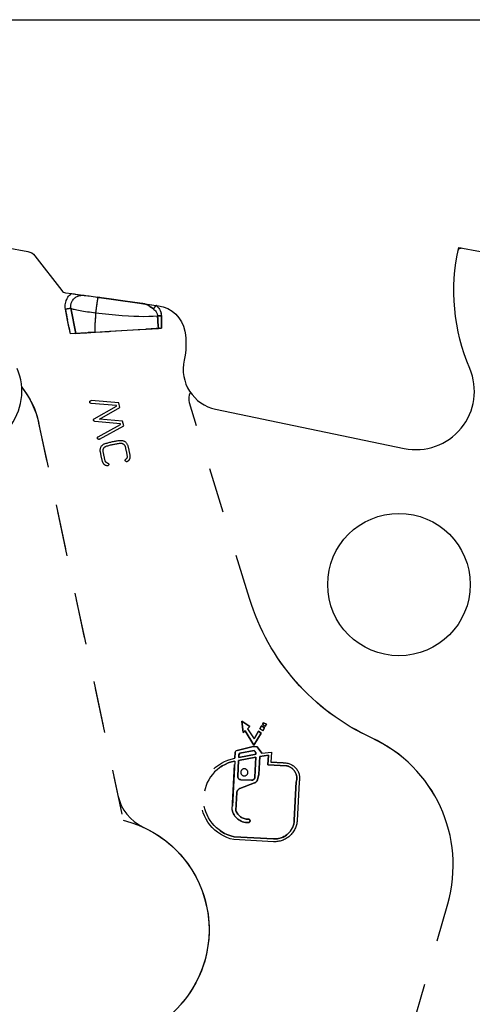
# Model space of a CAD drawing. Header units: inches. Extents: x 3 to 289, y 4 to 291.
# Tile 574 of 634: x 182.992 to 183.992, y 142.948 to 145.127. Entities that reach past the tile are written whole.
import ezdxf

# ---------------------------------------------------------------- set-up
doc = ezdxf.new("R2010")
doc.units = ezdxf.units.IN
doc.header["$LTSCALE"] = 0.5
doc.header["$MEASUREMENT"] = 0
doc.linetypes.add('HIDDEN', pattern=[0.225, 0.15, -0.075])
doc.layers.add('DBU', color=7, linetype='Continuous')

msp = doc.modelspace()

# ---------------------------------------------------------------- linework, layer by layer
at = {"layer": 'DBU', "color": 56, "linetype": 'Continuous'}
msp.add_line((177.3465, 145.127), (211.2496, 145.127), dxfattribs=at)
at = {"layer": 'DBU', "color": 30, "linetype": 'Continuous'}
for p, q in [((182.9615, 144.6226), (183.0098, 144.6141)), ((183.0252, 144.6047), (183.0846, 144.5276)), ((183.9615, 144.6226), (184.0098, 144.6141)), ((183.0928, 144.5229), (183.1065, 144.5209)), ((183.1016, 144.5172), (183.1035, 144.5192)), ((183.1035, 144.5192), (183.1056, 144.5211)), ((183.1056, 144.5211), (183.1091, 144.5206)), ((183.1065, 144.5209), (183.1066, 144.5209)), ((183.1066, 144.5209), (183.1119, 144.5202)), ((183.1091, 144.5206), (183.1119, 144.5202)), ((183.1119, 144.5202), (183.1138, 144.5199)), ((183.1119, 144.5202), (183.1138, 144.5199)), ((183.1138, 144.5199), (183.1435, 144.5157)), ((183.1138, 144.5199), (183.1185, 144.5192)), ((183.1185, 144.5192), (183.1342, 144.517)), ((183.0921, 144.4928), (183.0922, 144.4959)), ((183.0922, 144.4959), (183.0926, 144.4989)), ((183.0926, 144.4989), (183.0933, 144.502)), ((183.0933, 144.502), (183.0942, 144.5049)), ((183.0942, 144.5049), (183.0944, 144.5055)), ((183.0944, 144.5055), (183.0954, 144.5078)), ((183.0954, 144.5078), (183.0966, 144.5103)), ((183.0966, 144.5103), (183.0981, 144.5127)), ((183.0981, 144.5127), (183.0997, 144.515)), ((183.0997, 144.515), (183.1016, 144.5172)), ((183.1342, 144.517), (183.1351, 144.5169)), ((183.1351, 144.5169), (183.142, 144.5159)), ((183.142, 144.5159), (183.1442, 144.5156)), ((183.1442, 144.5156), (183.1636, 144.5129)), ((183.162, 144.5131), (183.2981, 144.494)), ((183.1636, 144.5129), (183.1643, 144.5128)), ((183.1643, 144.5128), (183.1685, 144.5122)), ((183.1685, 144.5122), (183.2225, 144.5046)), ((183.2225, 144.5046), (183.2409, 144.5021)), ((183.2409, 144.5021), (183.2573, 144.4997)), ((183.2573, 144.4997), (183.2603, 144.4993)), ((183.2603, 144.4993), (183.2637, 144.4988)), ((183.2637, 144.4988), (183.2934, 144.4947)), ((183.2673, 144.4981), (183.2677, 144.498)), ((183.2677, 144.498), (183.2697, 144.4974)), ((183.2697, 144.4974), (183.2717, 144.4966)), ((183.2717, 144.4966), (183.2736, 144.4957)), ((183.2736, 144.4957), (183.2755, 144.4947)), ((183.0922, 144.4897), (183.0921, 144.4928)), ((183.0925, 144.4866), (183.0922, 144.4897)), ((183.1046, 144.4886), (183.1059, 144.488)), ((183.1059, 144.488), (183.1076, 144.4874)), ((183.1076, 144.4874), (183.1097, 144.4868)), ((183.1097, 144.4868), (183.1121, 144.4861)), ((183.1121, 144.4861), (183.1148, 144.4855)), ((183.1148, 144.4855), (183.1179, 144.4848)), ((183.1179, 144.4848), (183.1212, 144.4841)), ((183.1212, 144.4841), (183.1248, 144.4835)), ((183.1248, 144.4835), (183.1286, 144.4828)), ((183.1286, 144.4828), (183.1326, 144.4822)), ((183.1326, 144.4822), (183.1368, 144.4815)), ((183.1368, 144.4815), (183.1411, 144.4809)), ((183.1411, 144.4809), (183.1455, 144.4803)), ((183.1455, 144.4803), (183.15, 144.4798)), ((183.15, 144.4798), (183.1546, 144.4792)), ((183.1546, 144.4792), (183.1592, 144.4787)), ((183.2755, 144.4947), (183.2774, 144.4936)), ((183.2774, 144.4936), (183.2792, 144.4924)), ((183.2792, 144.4924), (183.2811, 144.4912)), ((183.2811, 144.4912), (183.2829, 144.4899)), ((183.2829, 144.4899), (183.2846, 144.4886)), ((183.2846, 144.4886), (183.2864, 144.4872)), ((183.2864, 144.4872), (183.2934, 144.4947)), ((183.2864, 144.4872), (183.2881, 144.4858)), ((183.2881, 144.4858), (183.2898, 144.4842)), ((183.2898, 144.4842), (183.2914, 144.4825)), ((183.2914, 144.4825), (183.2928, 144.4806)), ((183.2928, 144.4806), (183.2937, 144.4793)), ((183.2937, 144.4793), (183.2944, 144.4779)), ((183.2944, 144.4779), (183.295, 144.4764)), ((183.295, 144.4764), (183.2954, 144.4753)), ((183.2954, 144.4753), (183.2957, 144.4741)), ((183.2957, 144.4741), (183.2959, 144.4729)), ((183.2959, 144.4729), (183.296, 144.4717)), ((183.1131, 144.4327), (183.1041, 144.4322)), ((183.1153, 144.4328), (183.1131, 144.4327)), ((183.1153, 144.4328), (183.1249, 144.4334)), ((183.1249, 144.4334), (183.14, 144.4343)), ((183.14, 144.4343), (183.158, 144.4354)), ((183.158, 144.4354), (183.159, 144.4355)), ((183.159, 144.4355), (183.1909, 144.4374)), ((183.1909, 144.4374), (183.1929, 144.4375)), ((183.1929, 144.4375), (183.253, 144.4412)), ((183.253, 144.4412), (183.255, 144.4413)), ((183.255, 144.4413), (183.298, 144.4439)), ((183.305, 144.4443), (183.298, 144.4439)), ((183.4244, 144.2652), (183.841, 144.1784))]:
    msp.add_line(p, q, dxfattribs=at)
at = {"layer": 'DBU', "color": 6, "linetype": 'Continuous'}
for p, q in [((183.1015, 144.5171), (183.1034, 144.5192)), ((183.1034, 144.5192), (183.1056, 144.5211)), ((183.1056, 144.5211), (183.1351, 144.5169)), ((183.092, 144.4928), (183.0922, 144.4959)), ((183.0922, 144.4959), (183.0926, 144.4989)), ((183.0926, 144.4989), (183.0933, 144.5019)), ((183.0933, 144.5019), (183.0942, 144.5049)), ((183.0942, 144.5049), (183.0944, 144.5055)), ((183.0944, 144.5055), (183.0954, 144.5078)), ((183.0954, 144.5078), (183.0966, 144.5103)), ((183.0966, 144.5103), (183.098, 144.5127)), ((183.098, 144.5127), (183.0997, 144.515)), ((183.0997, 144.515), (183.1015, 144.5171)), ((183.1351, 144.5169), (183.142, 144.5159)), ((183.142, 144.5159), (183.1447, 144.5156)), ((183.1447, 144.5156), (183.1636, 144.5129)), ((183.1636, 144.5129), (183.1643, 144.5128)), ((183.1685, 144.5122), (183.1643, 144.5128)), ((183.1725, 144.5117), (183.1685, 144.5122)), ((183.1892, 144.5093), (183.1725, 144.5117)), ((183.2244, 144.5044), (183.1892, 144.5093)), ((183.2409, 144.502), (183.2244, 144.5044)), ((183.2573, 144.4997), (183.2409, 144.502)), ((183.2637, 144.4988), (183.2573, 144.4997)), ((183.2677, 144.498), (183.2697, 144.4974)), ((183.2697, 144.4974), (183.2717, 144.4966)), ((183.2717, 144.4966), (183.2736, 144.4957)), ((183.2736, 144.4957), (183.2755, 144.4947)), ((183.0922, 144.4897), (183.092, 144.4928)), ((183.0925, 144.4866), (183.0922, 144.4897)), ((183.1046, 144.4886), (183.1059, 144.488)), ((183.1059, 144.488), (183.1076, 144.4874)), ((183.1076, 144.4874), (183.1097, 144.4868)), ((183.1097, 144.4868), (183.1121, 144.4861)), ((183.1121, 144.4861), (183.1148, 144.4855)), ((183.1148, 144.4855), (183.1179, 144.4848)), ((183.1179, 144.4848), (183.1212, 144.4841)), ((183.1212, 144.4841), (183.1248, 144.4835)), ((183.1248, 144.4835), (183.1286, 144.4828)), ((183.1286, 144.4828), (183.1326, 144.4822)), ((183.1326, 144.4822), (183.1368, 144.4815)), ((183.1368, 144.4815), (183.1411, 144.4809)), ((183.1411, 144.4809), (183.1455, 144.4803)), ((183.1455, 144.4803), (183.15, 144.4798)), ((183.15, 144.4798), (183.1546, 144.4792)), ((183.1546, 144.4792), (183.1592, 144.4787)), ((183.2755, 144.4947), (183.2774, 144.4936)), ((183.2774, 144.4936), (183.2792, 144.4924)), ((183.2792, 144.4924), (183.2811, 144.4912)), ((183.2811, 144.4912), (183.2829, 144.4899)), ((183.2829, 144.4899), (183.2846, 144.4886)), ((183.2846, 144.4886), (183.2864, 144.4872)), ((183.2864, 144.4872), (183.2934, 144.4947)), ((183.2864, 144.4872), (183.2881, 144.4858)), ((183.2881, 144.4858), (183.2898, 144.4842)), ((183.2898, 144.4842), (183.2914, 144.4825)), ((183.2914, 144.4825), (183.2928, 144.4806)), ((183.2928, 144.4806), (183.2937, 144.4793)), ((183.2937, 144.4793), (183.2944, 144.4779)), ((183.2944, 144.4779), (183.295, 144.4764)), ((183.295, 144.4764), (183.2954, 144.4753)), ((183.2954, 144.4753), (183.2957, 144.4741)), ((183.2957, 144.4741), (183.2959, 144.4729)), ((183.2959, 144.4729), (183.296, 144.4717)), ((183.1131, 144.4327), (183.1041, 144.4322)), ((183.1153, 144.4328), (183.1131, 144.4327)), ((183.1269, 144.4335), (183.1153, 144.4328)), ((183.1416, 144.4344), (183.1269, 144.4335)), ((183.158, 144.4354), (183.1416, 144.4344)), ((183.158, 144.4354), (183.1889, 144.4373)), ((183.1889, 144.4373), (183.1909, 144.4374)), ((183.1909, 144.4374), (183.255, 144.4413)), ((183.255, 144.4413), (183.257, 144.4414)), ((183.257, 144.4414), (183.298, 144.4439)), ((183.305, 144.4443), (183.298, 144.4439))]:
    msp.add_line(p, q, dxfattribs=at)
at = {"layer": 'DBU', "color": 4, "linetype": 'Continuous'}
for p, q in [((183.1044, 144.4949), (183.1046, 144.4965)), ((183.1044, 144.4949), (183.1046, 144.4965)), ((183.1046, 144.4965), (183.1049, 144.4981)), ((183.1046, 144.4965), (183.1049, 144.4981)), ((183.1049, 144.4981), (183.1053, 144.4996)), ((183.1049, 144.4981), (183.1053, 144.4996)), ((183.1053, 144.4996), (183.1058, 144.5011)), ((183.1053, 144.4996), (183.1058, 144.5011)), ((183.1058, 144.5011), (183.1064, 144.5026)), ((183.1058, 144.5011), (183.1064, 144.5026)), ((183.1064, 144.5026), (183.1071, 144.504)), ((183.1064, 144.5026), (183.1071, 144.504)), ((183.1071, 144.504), (183.1079, 144.5054)), ((183.1071, 144.504), (183.1079, 144.5054)), ((183.1079, 144.5054), (183.1088, 144.5067)), ((183.1079, 144.5054), (183.1088, 144.5067)), ((183.1088, 144.5067), (183.1101, 144.5084)), ((183.1088, 144.5067), (183.1101, 144.5084)), ((183.1101, 144.5084), (183.1115, 144.5099)), ((183.1101, 144.5084), (183.1115, 144.5099)), ((183.1115, 144.5099), (183.1131, 144.5113)), ((183.1115, 144.5099), (183.1131, 144.5113)), ((183.1131, 144.5113), (183.1148, 144.5126)), ((183.1131, 144.5113), (183.1148, 144.5126)), ((183.1148, 144.5126), (183.1165, 144.5137)), ((183.1148, 144.5126), (183.1165, 144.5137)), ((183.1165, 144.5137), (183.1183, 144.5147)), ((183.1165, 144.5137), (183.1183, 144.5147)), ((183.1183, 144.5147), (183.1202, 144.5155)), ((183.1183, 144.5147), (183.1202, 144.5155)), ((183.1202, 144.5155), (183.1222, 144.5161)), ((183.1202, 144.5155), (183.1222, 144.5161)), ((183.1222, 144.5161), (183.1241, 144.5166)), ((183.1222, 144.5161), (183.1241, 144.5166)), ((183.1241, 144.5166), (183.1264, 144.517)), ((183.1241, 144.5166), (183.1264, 144.517)), ((183.1264, 144.517), (183.1287, 144.5172)), ((183.1264, 144.517), (183.1287, 144.5172)), ((183.1287, 144.5172), (183.131, 144.5173)), ((183.1287, 144.5172), (183.131, 144.5173)), ((183.131, 144.5173), (183.1331, 144.5171)), ((183.131, 144.5173), (183.1331, 144.5171)), ((183.1331, 144.5171), (183.1351, 144.5169)), ((183.1331, 144.5171), (183.1351, 144.5169)), ((183.1615, 144.4957), (183.1613, 144.4938)), ((183.1617, 144.4965), (183.1614, 144.4946)), ((183.1618, 144.4976), (183.1615, 144.4957)), ((183.1619, 144.4984), (183.1617, 144.4965)), ((183.1621, 144.4994), (183.1618, 144.4976)), ((183.1622, 144.5002), (183.1619, 144.4984)), ((183.1623, 144.5011), (183.1621, 144.4994)), ((183.1624, 144.5019), (183.1622, 144.5002)), ((183.1626, 144.5028), (183.1623, 144.5011)), ((183.1627, 144.5035), (183.1624, 144.5019)), ((183.1628, 144.5043), (183.1626, 144.5028)), ((183.1629, 144.505), (183.1627, 144.5035)), ((183.163, 144.5058), (183.1628, 144.5043)), ((183.1632, 144.5065), (183.1629, 144.505)), ((183.1633, 144.5071), (183.163, 144.5058)), ((183.1634, 144.5077), (183.1632, 144.5065)), ((183.1634, 144.5083), (183.1633, 144.5071)), ((183.1636, 144.5093), (183.1634, 144.5083)), ((183.1635, 144.5089), (183.1634, 144.5077)), ((183.1637, 144.5099), (183.1635, 144.5089)), ((183.1638, 144.5103), (183.1636, 144.5093)), ((183.1639, 144.5108), (183.1637, 144.5099)), ((183.1639, 144.511), (183.1638, 144.5103)), ((183.164, 144.5113), (183.1639, 144.511)), ((183.164, 144.5113), (183.1639, 144.5108)), ((183.1641, 144.5122), (183.164, 144.5117)), ((183.1641, 144.5121), (183.164, 144.5115)), ((183.164, 144.5117), (183.164, 144.5113)), ((183.164, 144.5115), (183.164, 144.5113)), ((183.1642, 144.5125), (183.1641, 144.5122)), ((183.1642, 144.5125), (183.1641, 144.5121)), ((183.1643, 144.5127), (183.1642, 144.5125)), ((183.1643, 144.5127), (183.1642, 144.5125)), ((183.1643, 144.5128), (183.1643, 144.5128)), ((183.1643, 144.5128), (183.1643, 144.5127)), ((183.1643, 144.5128), (183.1643, 144.5127)), ((183.1046, 144.4886), (183.0925, 144.4866)), ((183.1046, 144.4886), (183.0925, 144.4866)), ((183.097, 144.4624), (183.0925, 144.4866)), ((183.1043, 144.4933), (183.1044, 144.4949)), ((183.1043, 144.4933), (183.1044, 144.4949)), ((183.1043, 144.4918), (183.1043, 144.4933)), ((183.1043, 144.4918), (183.1043, 144.4933)), ((183.1044, 144.4902), (183.1043, 144.4918)), ((183.1044, 144.4902), (183.1043, 144.4918)), ((183.1046, 144.4886), (183.1044, 144.4902)), ((183.1046, 144.4886), (183.1044, 144.4902)), ((183.1153, 144.4328), (183.1046, 144.4886)), ((183.1153, 144.4328), (183.1046, 144.4886)), ((183.1592, 144.4787), (183.1583, 144.4573)), ((183.1594, 144.4806), (183.1592, 144.4787)), ((183.1592, 144.4787), (183.174, 144.477)), ((183.1592, 144.4787), (183.174, 144.477)), ((183.1597, 144.4826), (183.1594, 144.4806)), ((183.1596, 144.4823), (183.1594, 144.4806)), ((183.1594, 144.4806), (183.1594, 144.4806)), ((183.1599, 144.4841), (183.1596, 144.4823)), ((183.16, 144.4846), (183.1597, 144.4826)), ((183.1602, 144.486), (183.1599, 144.4841)), ((183.1602, 144.4866), (183.16, 144.4846)), ((183.1605, 144.4886), (183.1602, 144.4866)), ((183.1604, 144.4879), (183.1602, 144.486)), ((183.1607, 144.4899), (183.1604, 144.4879)), ((183.1608, 144.4906), (183.1605, 144.4886)), ((183.161, 144.4918), (183.1607, 144.4899)), ((183.1611, 144.4926), (183.1608, 144.4906)), ((183.1613, 144.4938), (183.161, 144.4918)), ((183.1614, 144.4946), (183.1611, 144.4926)), ((183.174, 144.477), (183.1888, 144.4754)), ((183.174, 144.477), (183.1888, 144.4754)), ((183.1888, 144.4754), (183.2035, 144.4739)), ((183.1888, 144.4754), (183.2035, 144.4739)), ((183.2035, 144.4739), (183.2179, 144.4727)), ((183.2035, 144.4739), (183.2179, 144.4727)), ((183.1041, 144.4322), (183.097, 144.4624)), ((183.158, 144.4354), (183.1583, 144.4573)), ((183.2179, 144.4727), (183.2321, 144.4717)), ((183.2179, 144.4727), (183.2321, 144.4717)), ((183.2321, 144.4717), (183.2437, 144.471)), ((183.2321, 144.4717), (183.2437, 144.471)), ((183.2437, 144.471), (183.255, 144.4706)), ((183.2437, 144.471), (183.255, 144.4706)), ((183.255, 144.4706), (183.2659, 144.4705)), ((183.255, 144.4706), (183.2659, 144.4705)), ((183.2659, 144.4705), (183.2765, 144.4706)), ((183.2659, 144.4705), (183.2765, 144.4706)), ((183.2765, 144.4706), (183.2865, 144.471)), ((183.2765, 144.4706), (183.2865, 144.471)), ((183.2865, 144.471), (183.296, 144.4717)), ((183.2865, 144.471), (183.296, 144.4717))]:
    msp.add_line(p, q, dxfattribs=at)
at = {"layer": 'DBU', "color": 254, "linetype": 'HIDDEN'}
for p, q in [((183.2677, 144.498), (183.2673, 144.4981)), ((183.2697, 144.4974), (183.2677, 144.498)), ((183.2717, 144.4966), (183.2697, 144.4974)), ((183.2736, 144.4957), (183.2717, 144.4966)), ((183.2755, 144.4947), (183.2736, 144.4957)), ((183.0925, 144.4866), (183.1046, 144.4886)), ((183.1046, 144.4886), (183.0925, 144.4866)), ((183.1153, 144.4328), (183.1046, 144.4886)), ((183.1046, 144.4886), (183.1153, 144.4328)), ((183.2774, 144.4936), (183.2755, 144.4947)), ((183.2792, 144.4924), (183.2774, 144.4936)), ((183.2811, 144.4912), (183.2792, 144.4924)), ((183.2829, 144.4899), (183.2811, 144.4912)), ((183.2846, 144.4886), (183.2829, 144.4899)), ((183.2864, 144.4872), (183.2846, 144.4886)), ((183.2908, 144.492), (183.2864, 144.4872)), ((183.2934, 144.4947), (183.2908, 144.492)), ((183.2934, 144.4947), (183.2953, 144.4927)), ((183.2953, 144.4927), (183.2954, 144.4926)), ((183.2953, 144.4927), (183.297, 144.4908)), ((183.2954, 144.4926), (183.2972, 144.4905)), ((183.297, 144.4908), (183.2987, 144.4886)), ((183.2972, 144.4905), (183.2989, 144.4883)), ((183.2987, 144.4886), (183.3003, 144.4862)), ((183.2989, 144.4883), (183.3003, 144.4861)), ((183.3003, 144.4862), (183.3016, 144.4836)), ((183.3003, 144.4861), (183.3017, 144.4835)), ((183.3016, 144.4836), (183.3024, 144.4818)), ((183.3017, 144.4835), (183.3025, 144.4816)), ((183.3024, 144.4818), (183.3031, 144.48)), ((183.3025, 144.4816), (183.3032, 144.4797)), ((183.3031, 144.48), (183.3037, 144.478)), ((183.3032, 144.4797), (183.3038, 144.4778)), ((183.3037, 144.478), (183.3041, 144.476)), ((183.3038, 144.4778), (183.3042, 144.4758)), ((183.3041, 144.476), (183.3044, 144.474)), ((183.3042, 144.4758), (183.3044, 144.4739)), ((183.3044, 144.474), (183.3045, 144.4719)), ((183.3044, 144.4739), (183.3045, 144.4719)), ((183.296, 144.4717), (183.3045, 144.4719)), ((183.3045, 144.4719), (183.296, 144.4717)), ((183.296, 144.4717), (183.3045, 144.4719)), ((183.296, 144.4717), (183.3045, 144.4719)), ((183.298, 144.4439), (183.296, 144.4717)), ((183.3045, 144.4719), (183.305, 144.4443)), ((183.3045, 144.4719), (183.305, 144.4443)), ((183.1367, 144.4341), (183.1154, 144.4328)), ((183.157, 144.4354), (183.1425, 144.4345)), ((183.1478, 144.4348), (183.1899, 144.4374)), ((183.304, 144.4443), (183.2709, 144.4423)), ((183.2709, 144.4423), (183.3044, 144.4443)), ((183.305, 144.4443), (183.304, 144.4443)), ((183.3044, 144.4443), (183.305, 144.4443)), ((183.305, 144.4443), (183.305, 144.4443)), ((183.2053, 144.2733), (183.1491, 144.2779)), ((183.2104, 144.2791), (183.1496, 144.2841)), ((183.2127, 144.2685), (183.2104, 144.2791)), ((183.4993, 143.846), (183.3669, 144.2792)), ((183.4993, 143.846), (183.3669, 144.2792)), ((183.1562, 144.244), (183.2056, 144.2717)), ((183.1681, 144.2434), (183.2127, 144.2685)), ((183.2056, 144.2717), (183.2053, 144.2733)), ((183.0302, 144.2492), (183.2201, 143.3558)), ((183.0334, 144.2343), (183.2085, 143.4103)), ((183.2139, 144.2329), (183.1575, 144.2381)), ((183.219, 144.2387), (183.1681, 144.2434)), ((183.2213, 144.2281), (183.219, 144.2387)), ((183.1647, 144.2043), (183.2142, 144.2313)), ((183.1677, 144.1988), (183.2213, 144.2281)), ((183.2142, 144.2313), (183.2139, 144.2329)), ((183.4825, 143.575), (183.4853, 143.5499)), ((183.5001, 143.5629), (183.4825, 143.575)), ((183.4853, 143.5499), (183.4825, 143.575)), ((183.4825, 143.575), (183.5001, 143.5629)), ((183.4947, 143.5581), (183.5001, 143.5629)), ((183.5001, 143.5629), (183.4947, 143.5581)), ((183.526, 143.5642), (183.5222, 143.5575)), ((183.5222, 143.5575), (183.526, 143.5642)), ((183.5321, 143.5597), (183.526, 143.5642)), ((183.526, 143.5642), (183.5321, 143.5597)), ((183.5304, 143.5714), (183.5279, 143.5671)), ((183.5279, 143.5671), (183.5304, 143.5714)), ((183.5341, 143.5632), (183.5279, 143.5671)), ((183.5341, 143.5632), (183.5279, 143.5671)), ((183.5284, 143.5536), (183.5321, 143.5597)), ((183.5321, 143.5597), (183.5284, 143.5536)), ((183.5369, 143.5678), (183.5304, 143.5714)), ((183.5304, 143.5714), (183.5369, 143.5678)), ((183.5341, 143.5632), (183.5369, 143.5678)), ((183.5369, 143.5678), (183.5341, 143.5632)), ((183.4853, 143.5499), (183.4898, 143.5536)), ((183.4898, 143.5536), (183.4853, 143.5499)), ((183.4898, 143.5536), (183.5089, 143.5214)), ((183.5089, 143.5214), (183.4898, 143.5536)), ((183.4947, 143.5581), (183.5097, 143.5359)), ((183.4947, 143.5581), (183.5097, 143.5359)), ((183.5089, 143.5214), (183.5253, 143.5482)), ((183.5253, 143.5482), (183.5089, 143.5214)), ((183.5192, 143.5527), (183.5097, 143.5359)), ((183.5097, 143.5359), (183.5192, 143.5527)), ((183.5253, 143.5482), (183.5192, 143.5527)), ((183.5192, 143.5527), (183.5253, 143.5482)), ((183.5284, 143.5536), (183.5222, 143.5575)), ((183.5284, 143.5536), (183.5222, 143.5575)), ((183.5076, 143.5184), (183.4692, 143.5091)), ((183.4692, 143.5091), (183.5076, 143.5184)), ((183.516, 143.5179), (183.5076, 143.5184)), ((183.5076, 143.5184), (183.516, 143.5179)), ((183.5268, 143.5039), (183.516, 143.5179)), ((183.516, 143.5179), (183.5268, 143.5039)), ((183.4676, 143.5065), (183.4669, 143.4928)), ((183.4669, 143.4928), (183.4676, 143.5065)), ((183.4676, 143.5065), (183.4692, 143.5091)), ((183.4676, 143.5065), (183.4692, 143.5091)), ((183.5134, 143.4951), (183.4751, 143.488)), ((183.4751, 143.488), (183.5134, 143.4951)), ((183.4754, 143.4944), (183.5137, 143.5015)), ((183.5137, 143.5015), (183.4754, 143.4944)), ((183.4757, 143.5004), (183.4754, 143.4944)), ((183.4754, 143.4944), (183.4757, 143.5004)), ((183.478, 143.5037), (183.4757, 143.5004)), ((183.4757, 143.5004), (183.478, 143.5037)), ((183.5093, 143.5098), (183.478, 143.5037)), ((183.478, 143.5037), (183.5093, 143.5098)), ((183.5101, 143.5091), (183.5093, 143.5098)), ((183.5093, 143.5098), (183.5101, 143.5091)), ((183.5111, 143.4507), (183.5134, 143.4951)), ((183.5134, 143.4951), (183.5111, 143.4507)), ((183.522, 143.4969), (183.5199, 143.457)), ((183.5199, 143.457), (183.522, 143.4969)), ((183.5411, 143.4994), (183.522, 143.4969)), ((183.522, 143.4969), (183.5411, 143.4994)), ((183.5268, 143.5039), (183.5478, 143.5065)), ((183.5268, 143.5039), (183.5478, 143.5065)), ((183.54, 143.4781), (183.5411, 143.4994)), ((183.5411, 143.4994), (183.54, 143.4781)), ((183.5478, 143.5065), (183.5466, 143.484)), ((183.5478, 143.5065), (183.5466, 143.484)), ((183.461, 143.3789), (183.4666, 143.4864)), ((183.4666, 143.4864), (183.461, 143.3789)), ((183.4751, 143.488), (183.4732, 143.4527)), ((183.4732, 143.4527), (183.4751, 143.488)), ((183.5809, 143.4759), (183.54, 143.4781)), ((183.54, 143.4781), (183.5809, 143.4759)), ((183.5738, 143.4825), (183.5466, 143.484)), ((183.5466, 143.484), (183.5738, 143.4825)), ((183.5195, 143.4548), (183.5169, 143.4451)), ((183.5169, 143.4451), (183.5195, 143.4548)), ((183.5104, 143.4381), (183.4781, 143.4259)), ((183.4781, 143.4259), (183.5104, 143.4381)), ((183.4799, 143.4453), (183.5037, 143.4441)), ((183.5037, 143.4441), (183.4799, 143.4453)), ((183.5982, 143.3554), (183.6026, 143.4405)), ((183.6026, 143.4405), (183.5982, 143.3554)), ((183.6089, 143.4395), (183.6044, 143.3551)), ((183.6089, 143.4395), (183.6044, 143.3551)), ((183.4713, 143.4166), (183.4693, 143.377)), ((183.4693, 143.377), (183.4713, 143.4166)), ((183.5521, 143.308), (183.4645, 143.3126)), ((183.5521, 143.308), (183.4645, 143.3126)), ((183.4653, 143.3189), (183.5525, 143.3143)), ((183.5525, 143.3143), (183.4653, 143.3189)), ((183.8588, 142.8968), (183.9373, 143.1707)), ((183.8588, 142.8968), (183.9373, 143.1707))]:
    msp.add_line(p, q, dxfattribs=at)
at = {"layer": 'DBU', "color": 30, "linetype": 'Continuous'}
msp.add_circle((183.8296, 143.877), 0.1575, dxfattribs=at)
at = {"layer": 'DBU', "color": 254, "linetype": 'HIDDEN', "extrusion": (0, 0, -1)}
msp.add_circle((-183.4878, 143.4615), 0.00784, dxfattribs=at)
msp.add_circle((-183.4878, 143.4615), 0.00784, dxfattribs=at)
at = {"layer": 'DBU', "color": 30, "linetype": 'Continuous', "extrusion": (0, 0, -1)}
for centre, radius, start, end in [((-183.0054, 144.5895), 0.025, 100.0258, 142.4115), ((-184.3891, 144.5269), 0.4382, 336.9304, 12.6192), ((-183.2596, 144.4694), 0.0297, 97.8249, 104.8749), ((-183.2885, 144.4258), 0.0689, 98, 169.7316), ((-183.1965, 144.4091), 0.1625, 169.7316, 192.7468), ((-182.8476, 144.1933), 0.191, 140.9914, 162.9858), ((-183.3968, 144.2883), 0.0313, 342.9999, 26.1997), ((-183.9775, 143.9922), 0.5, 294.6543, 342.9999), ((-183.16, 143.1131), 0.25, 103.9254, 232.0746)]:
    msp.add_arc(centre, radius, start, end, dxfattribs=at)
at = {"layer": 'DBU', "color": 254, "linetype": 'HIDDEN', "extrusion": (0, 0, -1)}
for centre, radius, start, end in [((-183.966, 144.616), 0.00571, 11.8968, 100.0258), ((-183.2596, 144.4694), 0.0297, 97.825, 104.8748), ((-195.7047, 144.6844), 12.4021, 358.89074, 359.01811), ((-183.1493, 144.281), 0.00312, 274.7, 94.7), ((-183.1578, 144.2413), 0.00313, 275.2802, 60.2443), ((-183.1662, 144.2015), 0.00312, 241.3015, 61.3015), ((-183.2357, 144.0099), 0.1875, 72.8849, 83.1153), ((-183.2151, 144.1805), 0.0157, 83.1153, 164.6089), ((-183.1851, 144.1742), 0.0157, 351.3913, 72.885), ((-183.3551, 144.1999), 0.1875, 344.1677, 351.3912), ((-183.1851, 144.1742), 0.0094, 351.3909, 72.8848), ((-183.3551, 144.1999), 0.1813, 344.1376, 351.3912), ((-183.2357, 144.0099), 0.1813, 72.8849, 83.1153), ((-183.2151, 144.1805), 0.0094, 83.1153, 164.6089), ((-183.0494, 144.1349), 0.1813, 164.6089, 171.8323), ((-183.0494, 144.1349), 0.1875, 164.6089, 171.8145), ((-183.1867, 144.1521), 0.0125, 279.8638, 344.1677), ((-183.1867, 144.1521), 0.00625, 279.8638, 343.2929), ((-183.2279, 144.152), 0.00312, 236.1362, 56.1362), ((-183.2227, 144.1598), 0.00625, 171.8323, 236.1362), ((-183.2226, 144.1598), 0.0126, 171.8381, 235.869), ((-183.1851, 144.1429), 0.00312, 99.8638, 279.8638), ((-183.5032, 143.5011), 0.0105, 131.3426, 178.2042), ((-183.4835, 143.4025), 0.0918, 281.9262, 79.6209), ((-183.4835, 143.4025), 0.0918, 281.9262, 79.6209), ((-183.4835, 143.4025), 0.0856, 282.247, 78.6237), ((-183.5759, 143.4485), 0.0341, 86.4885, 195.2728), ((-183.5759, 143.4485), 0.0341, 86.4885, 195.2728), ((-183.5759, 143.4485), 0.0279, 100.2054, 196.5849), ((-183.4803, 143.4523), 0.00703, 273, 3), ((-183.5041, 143.4511), 0.00703, 183, 273), ((-183.5093, 143.4576), 0.0105, 183, 195.297), ((-183.5067, 143.4479), 0.0105, 195.297, 249.3183), ((-183.4819, 143.416), 0.0105, 3, 69.3183), ((-183.4948, 143.3849), 0.0344, 267.2607, 349.9808), ((-183.4956, 143.3857), 0.0277, 268.7143, 341.8106), ((-183.4967, 143.3542), 0.00376, 83.0854, 273), ((-183.5548, 143.3577), 0.0497, 183, 273), ((-183.5548, 143.3577), 0.0497, 183, 273), ((-183.5548, 143.3577), 0.0435, 183, 273)]:
    msp.add_arc(centre, radius, start, end, dxfattribs=at)
at = {"layer": 'DBU', "color": 254, "linetype": 'HIDDEN'}
for centre, radius, start, end in [((183.966, 144.616), 0.00571, 79.9742, 168.1032), ((183.2632, 144.4627), 0.0439, 43.0896, 46.7005), ((183.5032, 143.5011), 0.0105, 1.7958, 48.6574), ((183.4835, 143.4025), 0.0856, 101.3763, 257.753), ((183.5759, 143.4485), 0.0279, 343.4151, 79.7946), ((183.4803, 143.4523), 0.00703, 177, 267), ((183.5041, 143.4511), 0.00703, 267, 357), ((183.5093, 143.4576), 0.0105, 344.703, 357), ((183.5067, 143.4479), 0.0105, 290.6817, 344.703), ((183.4819, 143.416), 0.0105, 110.6817, 177), ((183.4948, 143.3849), 0.0344, 190.0192, 272.7393), ((183.4956, 143.3857), 0.0277, 198.1894, 271.2857), ((183.4967, 143.3542), 0.00376, 267, 96.9146), ((183.5548, 143.3577), 0.0435, 267, 357)]:
    msp.add_arc(centre, radius, start, end, dxfattribs=at)
at = {"layer": 'DBU', "color": 30, "linetype": 'Continuous'}
for centre, radius, start, end in [((183.0945, 144.5352), 0.0125, 217.5885, 262), ((183.4427, 144.3534), 0.09, 167.2532, 258.2208), ((182.8673, 144.3047), 0.129, 258.2208, 23.0696), ((183.8673, 144.3047), 0.129, 258.2208, 23.0696), ((183.6393, 143.2562), 0.31, 344, 65.2945)]:
    msp.add_arc(centre, radius, start, end, dxfattribs=at)
at = {"layer": 'DBU', "color": 6, "linetype": 'Continuous'}
for centre, radius, start, end in [((183.2596, 144.4694), 0.0298, 74.2281, 82.1701), ((183.6393, 143.2562), 0.31, 344, 65.3261), ((183.3064, 143.4311), 0.1, 192, 245.2732)]:
    msp.add_arc(centre, radius, start, end, dxfattribs=at)
at = {"layer": 'DBU', "color": 4, "linetype": 'Continuous'}
for centre, radius, start, end in [((183.6966, 144.5858), 0.6122, 189.3289, 191.6301), ((183.8425, 144.4391), 0.6844, 176.68, 178.4784), ((187.6554, 144.7789), 4.3703, 184.0304, 184.3965)]:
    msp.add_arc(centre, radius, start, end, dxfattribs=at)
at = {"layer": 'DBU', "color": 4, "linetype": 'Continuous', "extrusion": (0, 0, -1)}
for centre, radius, start, end in [((-184.5581, 144.2908), 1.4115, 7.652, 7.727), ((-183.6822, 144.5829), 0.5975, 345.387, 348.3684), ((-183.8223, 144.4396), 0.6643, 359.6388, 1.5222), ((-187.6234, 144.7766), 4.3381, 355.6022, 355.9709)]:
    msp.add_arc(centre, radius, start, end, dxfattribs=at)
at = {"layer": 'DBU', "color": 6, "linetype": 'Continuous', "extrusion": (0, 0, -1)}
for centre, radius, start, end in [((-182.8466, 144.1945), 0.191, 141.4783, 168), ((-183.3968, 144.2883), 0.0313, 342.9999, 26.1997), ((-183.9775, 143.9922), 0.5, 294.6739, 342.9999), ((-183.16, 143.1131), 0.25, 114.7268, 221.2732)]:
    msp.add_arc(centre, radius, start, end, dxfattribs=at)

doc.saveas('drawing.dxf')
